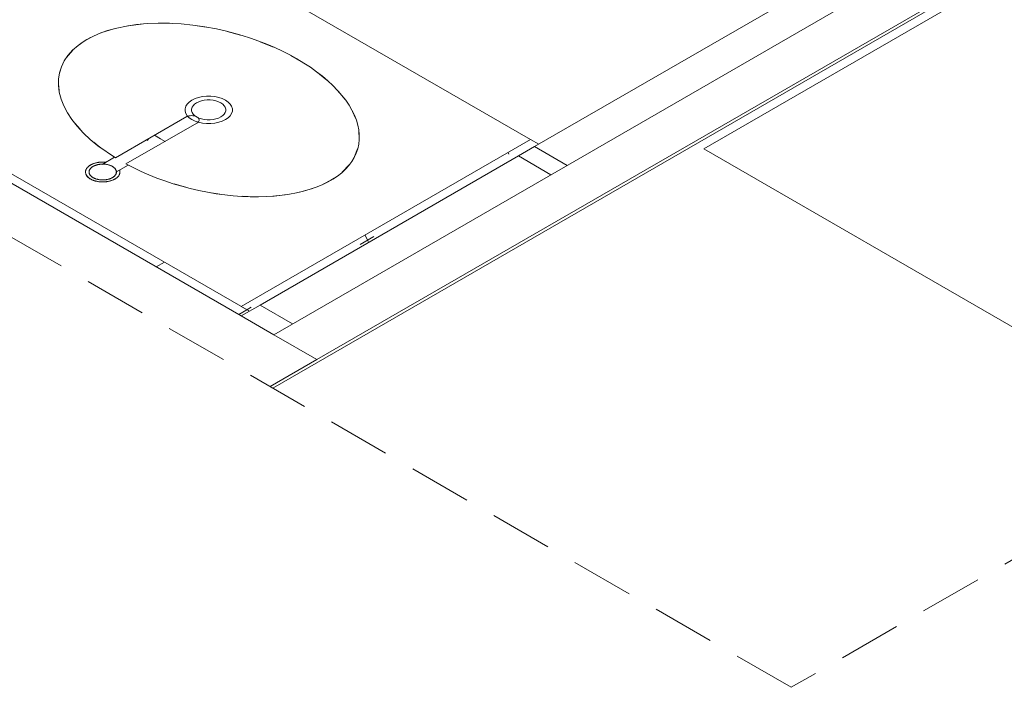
# Model space of a CAD drawing. Header units: millimetres. Extents: x 567 to 934, y -1 to 364.
# Tile 388 of 656: x 755.61 to 758.76, y 3.45 to 5.59. Entities that reach past the tile are written whole.
import ezdxf

# ---------------------------------------------------------------- set-up
doc = ezdxf.new("R2010")
doc.units = ezdxf.units.MM
doc.header["$MEASUREMENT"] = 0
doc.linetypes.add('JIS_02_2.0', pattern=[0.3, 0.2, -0.1])
doc.layers.add('ARQ FINA', color=8, linetype='Continuous')
doc.layers.add('DI-Área do detalhe', color=10, linetype='JIS_02_2.0', lineweight=0)

msp = doc.modelspace()

# ---------------------------------------------------------------- linework, layer by layer
at = {"layer": 'ARQ FINA', "lineweight": 5}
for p, q in [((753.5148, 7.3608), (757.2413, 5.2093)), ((756.3407, 4.6593), (752.5882, 6.8258)), ((756.3147, 4.6443), (752.5648, 6.8093)), ((756.4163, 4.413), (760.5322, 6.7893)), ((760.004, 6.6543), (756.4186, 4.5843)), ((756.5572, 4.5043), (760.1425, 6.5743)), ((759.6143, 6.2293), (757.7956, 5.1793)), ((757.2543, 5.1868), (758.0814, 5.6643)), ((755.9117, 5.1508), (756.1403, 5.2828)), ((756.1727, 5.2623), (755.9456, 5.1312)), ((756.0178, 5.2101), (756.0122, 5.2069)), ((756.0558, 5.2121), (756.0369, 5.223)), ((756.0708, 5.2034), (756.0558, 5.2121)), ((757.2413, 5.2093), (756.3147, 4.6743)), ((757.2673, 5.1943), (757.2413, 5.2093)), ((757.2543, 5.1868), (757.2024, 5.1568)), ((757.3583, 5.1268), (757.2543, 5.1868)), ((757.7956, 5.1793), (758.9214, 4.5293)), ((755.9093, 5.1525), (755.8692, 5.1293)), ((756.3753, 4.6793), (757.2024, 5.1568)), ((757.2024, 5.1568), (757.3063, 5.0968)), ((755.913, 5.1046), (755.9531, 5.1278)), ((756.3147, 4.6443), (756.3753, 4.6793)), ((756.3147, 4.6743), (756.3407, 4.6593)), ((756.3753, 4.6793), (756.4792, 4.6193)), ((756.4186, 4.5843), (756.3147, 4.6443)), ((756.4186, 4.5843), (756.5572, 4.5043)), ((756.4076, 4.418), (756.5572, 4.5043))]:
    msp.add_line(p, q, dxfattribs=at)
at = {"layer": 'ARQ FINA', "linetype": 'Continuous', "lineweight": 5}
for p, q in [((757.1691, 5.1676), (757.1713, 5.1629)), ((756.6958, 4.8736), (756.7393, 4.8988)), ((756.7119, 4.9036), (756.7215, 4.8827)), ((756.0427, 4.8014), (756.0687, 4.8164)), ((756.3326, 4.664), (756.3469, 4.6722)), ((756.3066, 4.649), (756.3326, 4.664))]:
    msp.add_line(p, q, dxfattribs=at)
at = {"layer": 'ARQ FINA', "lineweight": 5}
for points in [[(755.9456, 5.1312), (755.9938, 5.1073), (756.0187, 5.0964), (756.0442, 5.0862), (756.0703, 5.0767), (756.0971, 5.0678), (756.1242, 5.0598), (756.1515, 5.0526), (756.1789, 5.0462), (756.2066, 5.0406), (756.2344, 5.036), (756.2619, 5.0322), (756.2892, 5.0293), (756.3164, 5.0273), (756.3433, 5.0262), (756.3696, 5.026), (756.3953, 5.0268), (756.4206, 5.0284), (756.4453, 5.031), (756.469, 5.0345), (756.4918, 5.0388), (756.5139, 5.0441), (756.5349, 5.0502), (756.5548, 5.0571), (756.5735, 5.0648), (756.5912, 5.0733), (756.6076, 5.0827), (756.6226, 5.0926), (756.6363, 5.1033), (756.6486, 5.1147), (756.6595, 5.1268), (756.6688, 5.1393), (756.6767, 5.1524), (756.683, 5.1661), (756.6878, 5.1802), (756.691, 5.1946), (756.6926, 5.2094), (756.6927, 5.2246), (756.6911, 5.2401), (756.6881, 5.2557), (756.6834, 5.2714), (756.6771, 5.2874), (756.6693, 5.3034), (756.66, 5.3193), (756.6493, 5.3352), (756.637, 5.351), (756.6234, 5.3667), (756.6085, 5.3821), (756.5922, 5.3973), (756.5746, 5.4122), (756.5558, 5.4268), (756.5361, 5.4409), (756.5152, 5.4545), (756.4932, 5.4677), (756.4702, 5.4804), (756.4466, 5.4925), (756.4222, 5.5039), (756.3969, 5.5147), (756.371, 5.5249), (756.3447, 5.5342), (756.318, 5.5428), (756.2908, 5.5506), (756.2633, 5.5577), (756.2359, 5.5639), (756.1979, 5.571), (756.1598, 5.5764), (756.1223, 5.5802), (756.0853, 5.5822), (756.0489, 5.5826), (756.0137, 5.5812), (755.9796, 5.578), (755.9469, 5.5732), (755.916, 5.5667), (755.8869, 5.5585), (755.8597, 5.5488), (755.8348, 5.5376), (755.8122, 5.5249), (755.792, 5.5108), (755.7745, 5.4955), (755.7597, 5.4789), (755.7477, 5.4613), (755.7386, 5.4427), (755.7324, 5.4232), (755.7292, 5.403), (755.729, 5.3823), (755.7318, 5.3609), (755.7375, 5.3392), (755.7462, 5.3175), (755.7578, 5.2954), (755.7722, 5.2735), (755.7804, 5.2627), (755.7893, 5.2519), (755.8091, 5.2304), (755.8314, 5.2095), (755.8558, 5.1894), (755.9117, 5.1508)], [(756.052, 5.5822), (756.0944, 5.5815)], [(755.8648, 5.5508), (755.9063, 5.5641)], [(755.9512, 5.5737), (755.953, 5.574), (755.9945, 5.5793)], [(756.1601, 5.576), (756.2023, 5.5698)], [(756.2696, 5.5558), (756.3127, 5.544)], [(755.7986, 5.5158), (755.8203, 5.5298)], [(755.8203, 5.5298), (755.8321, 5.5362)], [(756.3755, 5.5228), (756.4097, 5.509), (756.4182, 5.5053)], [(755.755, 5.4722), (755.7753, 5.4962)], [(756.4735, 5.4784), (756.4933, 5.4674), (756.512, 5.4562)], [(755.7328, 5.4224), (755.7402, 5.4455)], [(756.5587, 5.4243), (756.5654, 5.4192), (756.5891, 5.3996)], [(755.7314, 5.3667), (755.7294, 5.3872)], [(756.6258, 5.3634), (756.6462, 5.3384)], [(756.2642, 5.3355), (756.2541, 5.3405), (756.2426, 5.3443), (756.2302, 5.3469), (756.2171, 5.3482), (756.2038, 5.3482), (756.1908, 5.3469), (756.1783, 5.3443), (756.1669, 5.3405), (756.1567, 5.3355), (756.1482, 5.3297), (756.1416, 5.323), (756.137, 5.3159), (756.1347, 5.3083), (756.1347, 5.3007), (756.137, 5.2931), (756.1416, 5.2859), (756.1482, 5.2793), (756.1567, 5.2735), (756.1669, 5.2685), (756.1783, 5.2647), (756.1908, 5.2621), (756.2038, 5.2608), (756.2171, 5.2608), (756.2302, 5.2621), (756.2426, 5.2647), (756.2541, 5.2685), (756.2642, 5.2735), (756.2728, 5.2793), (756.2794, 5.2859), (756.2839, 5.2931), (756.2862, 5.3007), (756.2862, 5.3083), (756.2839, 5.3159), (756.2794, 5.323), (756.2728, 5.3297), (756.2642, 5.3355)], [(756.2494, 5.327), (756.2421, 5.3306), (756.2338, 5.3333), (756.2247, 5.3352), (756.2153, 5.3362), (756.2057, 5.3362), (756.1962, 5.3352), (756.1872, 5.3333), (756.1789, 5.3306), (756.1715, 5.327), (756.1653, 5.3227), (756.1605, 5.3179), (756.1572, 5.3127), (756.1556, 5.3073), (756.1556, 5.3017), (756.1572, 5.2963), (756.1605, 5.291), (756.1653, 5.2862), (756.1715, 5.282), (756.1789, 5.2784), (756.1872, 5.2757), (756.1962, 5.2738), (756.2057, 5.2728), (756.2153, 5.2728), (756.2247, 5.2738), (756.2338, 5.2757), (756.2421, 5.2784), (756.2494, 5.282), (756.2556, 5.2862), (756.2604, 5.291), (756.2637, 5.2963), (756.2654, 5.3017), (756.2654, 5.3073), (756.2637, 5.3127), (756.2604, 5.3179), (756.2556, 5.3227), (756.2494, 5.327)], [(755.753, 5.3052), (755.7437, 5.3248)], [(756.6705, 5.2996), (756.6812, 5.2753)], [(756.1727, 5.2623), (756.1753, 5.2641), (756.1773, 5.2661), (756.1788, 5.2683), (756.1796, 5.2706), (756.1797, 5.273), (756.1791, 5.2753), (756.1778, 5.2775), (756.1759, 5.2796), (756.1734, 5.2815), (756.1705, 5.2831), (756.1671, 5.2844), (756.1633, 5.2853), (756.1594, 5.2859), (756.1553, 5.286), (756.1513, 5.2858), (756.1473, 5.2852), (756.1437, 5.2842), (756.1403, 5.2828)], [(755.7999, 5.2407), (755.7985, 5.2422), (755.7819, 5.2617)], [(756.6908, 5.2373), (756.6921, 5.2129)], [(755.8692, 5.1797), (755.8562, 5.1894), (755.8421, 5.2008)], [(756.6871, 5.1797), (756.6779, 5.1555), (756.6775, 5.1546)], [(755.8321, 5.1279), (755.8306, 5.127), (755.8291, 5.1261), (755.8277, 5.1251), (755.8264, 5.1241), (755.8252, 5.123), (755.824, 5.1219), (755.8229, 5.1208), (755.8218, 5.1197), (755.8209, 5.1186), (755.82, 5.1174), (755.8192, 5.1162), (755.8185, 5.115), (755.8179, 5.1138), (755.8174, 5.1125), (755.8169, 5.1113), (755.8166, 5.11), (755.8163, 5.1088), (755.8161, 5.1075), (755.816, 5.1062), (755.816, 5.105), (755.8161, 5.1037), (755.8162, 5.1024), (755.8165, 5.1012), (755.8168, 5.0999), (755.8172, 5.0987), (755.8178, 5.0974), (755.8184, 5.0962), (755.819, 5.095), (755.8198, 5.0938), (755.8206, 5.0926), (755.8216, 5.0915), (755.8226, 5.0903), (755.8237, 5.0892), (755.8248, 5.0881), (755.8261, 5.0871), (755.8274, 5.0861), (755.8287, 5.0851), (755.8302, 5.0841), (755.8317, 5.0832), (755.8333, 5.0823), (755.8349, 5.0814), (755.8366, 5.0806), (755.8383, 5.0798), (755.8401, 5.0791), (755.842, 5.0784), (755.8439, 5.0778), (755.8458, 5.0772), (755.8478, 5.0766), (755.8498, 5.0761), (755.8519, 5.0756), (755.854, 5.0752), (755.8561, 5.0748), (755.8582, 5.0745), (755.8603, 5.0742), (755.8625, 5.074), (755.8647, 5.0738), (755.8669, 5.0737), (755.8691, 5.0736), (755.8713, 5.0736), (755.8735, 5.0736), (755.8757, 5.0737), (755.8779, 5.0739), (755.8801, 5.074), (755.8822, 5.0743), (755.8844, 5.0746), (755.8865, 5.0749), (755.8886, 5.0753), (755.8907, 5.0757), (755.8927, 5.0762), (755.8948, 5.0767), (755.8967, 5.0773), (755.8987, 5.0779), (755.9005, 5.0785), (755.9024, 5.0792), (755.9042, 5.08), (755.9059, 5.0808), (755.9076, 5.0816), (755.9092, 5.0824), (755.9101, 5.0829)], [(755.8175, 5.1129), (755.8173, 5.1123), (755.8171, 5.1117), (755.8169, 5.1111), (755.8167, 5.1105), (755.8165, 5.1099), (755.8164, 5.1093), (755.8163, 5.1088), (755.8162, 5.1082), (755.8161, 5.1076)], [(755.8401, 5.1233), (755.8389, 5.1226), (755.8377, 5.1219), (755.8366, 5.1211), (755.8355, 5.1203), (755.8345, 5.1194), (755.8336, 5.1186), (755.8327, 5.1177), (755.8319, 5.1168), (755.8311, 5.1159), (755.8304, 5.115), (755.8298, 5.114), (755.8292, 5.113), (755.8288, 5.1121), (755.8283, 5.1111), (755.828, 5.1101), (755.8277, 5.1091), (755.8275, 5.1081), (755.8273, 5.1071), (755.8272, 5.1061), (755.8272, 5.1051), (755.8273, 5.104), (755.8274, 5.103), (755.8276, 5.102), (755.8279, 5.101), (755.8282, 5.1), (755.8286, 5.0991), (755.8291, 5.0981), (755.8297, 5.0971), (755.8303, 5.0962), (755.8309, 5.0952), (755.8317, 5.0943), (755.8325, 5.0934), (755.8333, 5.0925), (755.8343, 5.0917), (755.8352, 5.0908), (755.8363, 5.09), (755.8374, 5.0892), (755.8385, 5.0885), (755.8397, 5.0877), (755.841, 5.087), (755.8423, 5.0863), (755.8436, 5.0857), (755.845, 5.0851), (755.8465, 5.0845), (755.8479, 5.0839), (755.8494, 5.0834), (755.851, 5.0829), (755.8526, 5.0825), (755.8542, 5.0821), (755.8558, 5.0817), (755.8574, 5.0814), (755.8591, 5.0811), (755.8608, 5.0808), (755.8625, 5.0806), (755.8643, 5.0804), (755.866, 5.0803), (755.8677, 5.0802), (755.8695, 5.0801), (755.8713, 5.0801), (755.873, 5.0801), (755.8748, 5.0802), (755.8765, 5.0803), (755.8782, 5.0804), (755.88, 5.0806), (755.8817, 5.0808), (755.8834, 5.0811), (755.885, 5.0814), (755.8867, 5.0818), (755.8883, 5.0821), (755.8899, 5.0826), (755.8915, 5.083), (755.893, 5.0835), (755.8945, 5.084), (755.896, 5.0846), (755.8974, 5.0852), (755.8988, 5.0858), (755.9001, 5.0865), (755.9014, 5.0871), (755.9021, 5.0875)], [(755.8277, 5.109), (755.8274, 5.1079), (755.8273, 5.1069), (755.8272, 5.1058), (755.8272, 5.1048), (755.8273, 5.1037), (755.8275, 5.1027), (755.8277, 5.1016), (755.828, 5.1006), (755.8284, 5.0996)], [(755.8321, 5.1279), (755.8316, 5.1276), (755.831, 5.1273), (755.8305, 5.127), (755.83, 5.1266), (755.8295, 5.1263), (755.829, 5.126), (755.8285, 5.1256), (755.828, 5.1253), (755.8275, 5.1249)], [(755.8818, 5.1366), (755.8797, 5.1369), (755.8775, 5.137), (755.8753, 5.1372), (755.8731, 5.1372), (755.8709, 5.1372), (755.8687, 5.1372), (755.8665, 5.1371), (755.8643, 5.137), (755.8621, 5.1368), (755.8599, 5.1366), (755.8578, 5.1363), (755.8557, 5.136), (755.8536, 5.1356), (755.8515, 5.1352), (755.8494, 5.1347), (755.8474, 5.1342), (755.8455, 5.1336), (755.8435, 5.133), (755.8416, 5.1323), (755.8398, 5.1316), (755.838, 5.1309), (755.8363, 5.1301), (755.8346, 5.1293), (755.833, 5.1284), (755.8321, 5.1279)], [(755.8363, 5.1301), (755.8358, 5.1299), (755.8354, 5.1297), (755.8349, 5.1294), (755.8344, 5.1292), (755.8339, 5.1289), (755.8335, 5.1287), (755.833, 5.1284), (755.8326, 5.1282), (755.8321, 5.1279)], [(755.8401, 5.1233), (755.8398, 5.1232), (755.8395, 5.123), (755.8392, 5.1228), (755.8389, 5.1226), (755.8386, 5.1224), (755.8383, 5.1223), (755.838, 5.1221), (755.8378, 5.1219), (755.8375, 5.1217)], [(755.9021, 5.0875), (755.9033, 5.0883), (755.9045, 5.089), (755.9056, 5.0898), (755.9067, 5.0906), (755.9077, 5.0914), (755.9086, 5.0923), (755.9095, 5.0932), (755.9103, 5.0941), (755.9111, 5.095), (755.9117, 5.0959), (755.9124, 5.0969), (755.9129, 5.0978), (755.9134, 5.0988), (755.9139, 5.0998), (755.9142, 5.1008), (755.9145, 5.1018), (755.9147, 5.1028), (755.9149, 5.1038), (755.9149, 5.1048), (755.915, 5.1058), (755.9149, 5.1068), (755.9148, 5.1078), (755.9146, 5.1088), (755.9143, 5.1098), (755.914, 5.1108), (755.9135, 5.1118), (755.9131, 5.1128), (755.9125, 5.1137), (755.9119, 5.1147), (755.9112, 5.1156), (755.9105, 5.1166), (755.9097, 5.1175), (755.9088, 5.1183), (755.9079, 5.1192), (755.9069, 5.12), (755.9059, 5.1209), (755.9048, 5.1216), (755.9036, 5.1224), (755.9024, 5.1231), (755.9012, 5.1239), (755.8999, 5.1245), (755.8985, 5.1252), (755.8972, 5.1258), (755.8957, 5.1264), (755.8943, 5.1269), (755.8927, 5.1275), (755.8912, 5.1279), (755.8896, 5.1284), (755.888, 5.1288), (755.8864, 5.1292), (755.8847, 5.1295), (755.8831, 5.1298), (755.8814, 5.1301), (755.8796, 5.1303), (755.8779, 5.1305), (755.8762, 5.1306), (755.8744, 5.1307), (755.8727, 5.1307), (755.8709, 5.1308), (755.8692, 5.1307), (755.8674, 5.1307), (755.8657, 5.1306), (755.8639, 5.1304), (755.8622, 5.1302), (755.8605, 5.13), (755.8588, 5.1297), (755.8571, 5.1294), (755.8555, 5.1291), (755.8539, 5.1287), (755.8523, 5.1283), (755.8507, 5.1279), (755.8491, 5.1274), (755.8476, 5.1268), (755.8462, 5.1263), (755.8448, 5.1257), (755.8434, 5.1251), (755.842, 5.1244), (755.8407, 5.1237), (755.8401, 5.1233)], [(755.8442, 5.1254), (755.8437, 5.1252), (755.8432, 5.125), (755.8428, 5.1248), (755.8423, 5.1245), (755.8418, 5.1243), (755.8414, 5.1241), (755.841, 5.1238), (755.8405, 5.1236), (755.8401, 5.1233)], [(755.8687, 5.1372), (755.8673, 5.1372), (755.8659, 5.1371), (755.8645, 5.137), (755.8631, 5.1369), (755.8617, 5.1368), (755.8603, 5.1366), (755.8589, 5.1365), (755.8575, 5.1363), (755.8562, 5.1361)], [(755.8757, 5.1306), (755.8746, 5.1307), (755.8735, 5.1307), (755.8724, 5.1307), (755.8712, 5.1308), (755.8701, 5.1307), (755.869, 5.1307), (755.8679, 5.1307), (755.8668, 5.1306), (755.8656, 5.1306)], [(755.9101, 5.0829), (755.9116, 5.0838), (755.9131, 5.0848), (755.9144, 5.0858), (755.9158, 5.0868), (755.917, 5.0878), (755.9182, 5.0889), (755.9193, 5.09), (755.9203, 5.0912), (755.9213, 5.0923), (755.9222, 5.0935), (755.9229, 5.0947), (755.9237, 5.0959), (755.9243, 5.0971), (755.9248, 5.0983), (755.9253, 5.0996), (755.9256, 5.1008), (755.9259, 5.1021), (755.9261, 5.1034), (755.9262, 5.1046), (755.9262, 5.1059), (755.9261, 5.1072), (755.926, 5.1084), (755.9257, 5.1097), (755.9254, 5.111), (755.9249, 5.1122)], [(755.9145, 5.1019), (755.9147, 5.1029), (755.9149, 5.104), (755.9149, 5.105), (755.9149, 5.1061), (755.9148, 5.1071), (755.9147, 5.1082), (755.9145, 5.1092), (755.9141, 5.1103), (755.9138, 5.1113)], [(756.6608, 5.1287), (756.6379, 5.1048)], [(755.8194, 5.0944), (755.8199, 5.0936), (755.8205, 5.0928), (755.8211, 5.0921), (755.8217, 5.0913), (755.8223, 5.0906), (755.823, 5.0899), (755.8237, 5.0892), (755.8244, 5.0885), (755.8252, 5.0878)], [(755.8405, 5.079), (755.8414, 5.0786), (755.8423, 5.0783), (755.8432, 5.078), (755.8442, 5.0777), (755.8451, 5.0774), (755.846, 5.0771), (755.847, 5.0768), (755.848, 5.0765), (755.849, 5.0763)], [(755.8665, 5.0803), (755.8676, 5.0802), (755.8687, 5.0801), (755.8698, 5.0801), (755.8709, 5.0801), (755.8721, 5.0801), (755.8732, 5.0801), (755.8743, 5.0802), (755.8754, 5.0802), (755.8765, 5.0803)], [(755.898, 5.0854), (755.8985, 5.0857), (755.8989, 5.0859), (755.8994, 5.0861), (755.8999, 5.0863), (755.9003, 5.0866), (755.9008, 5.0868), (755.9012, 5.087), (755.9017, 5.0873), (755.9021, 5.0875)], [(755.9021, 5.0875), (755.9024, 5.0877), (755.9027, 5.0879), (755.903, 5.0881), (755.9033, 5.0882), (755.9036, 5.0884), (755.9039, 5.0886), (755.9041, 5.0888), (755.9044, 5.089), (755.9047, 5.0892)], [(755.9058, 5.0807), (755.9063, 5.081), (755.9068, 5.0812), (755.9073, 5.0814), (755.9078, 5.0817), (755.9082, 5.0819), (755.9087, 5.0822), (755.9092, 5.0824), (755.9096, 5.0827), (755.9101, 5.0829)], [(755.9101, 5.0829), (755.9106, 5.0832), (755.9111, 5.0836), (755.9117, 5.0839), (755.9122, 5.0842), (755.9127, 5.0846), (755.9132, 5.0849), (755.9137, 5.0852), (755.9142, 5.0856), (755.9147, 5.0859)], [(755.9247, 5.098), (755.9249, 5.0986), (755.9251, 5.0992), (755.9253, 5.0998), (755.9255, 5.1003), (755.9256, 5.1009), (755.9258, 5.1015), (755.9259, 5.1021), (755.926, 5.1027), (755.9261, 5.1033)], [(756.0318, 5.0913), (756.0118, 5.0996), (755.994, 5.1075)], [(756.6013, 5.0789), (756.5774, 5.0665)], [(756.6127, 5.0858), (756.6013, 5.0789)], [(755.8734, 5.0736), (755.8749, 5.0737), (755.8763, 5.0738), (755.8777, 5.0738), (755.8791, 5.0739), (755.8805, 5.0741), (755.8819, 5.0742), (755.8833, 5.0744), (755.8846, 5.0746), (755.886, 5.0748)], [(756.1373, 5.0566), (756.1032, 5.0663), (756.1005, 5.0671)], [(756.5434, 5.053), (756.5019, 5.0412)], [(756.2466, 5.0346), (756.212, 5.0401)], [(756.3547, 5.0264), (756.3187, 5.0276)], [(756.4557, 5.0327), (756.4155, 5.0283)]]:
    msp.add_lwpolyline(points, dxfattribs=at)
at = {"layer": 'DI-Área do detalhe'}
msp.add_lwpolyline([(748.3693, 9.0589), (754.4221, 12.5535), (764.129, 6.9493), (758.0761, 3.4546), (748.3693, 9.0589)], dxfattribs=at)

doc.saveas('drawing.dxf')
